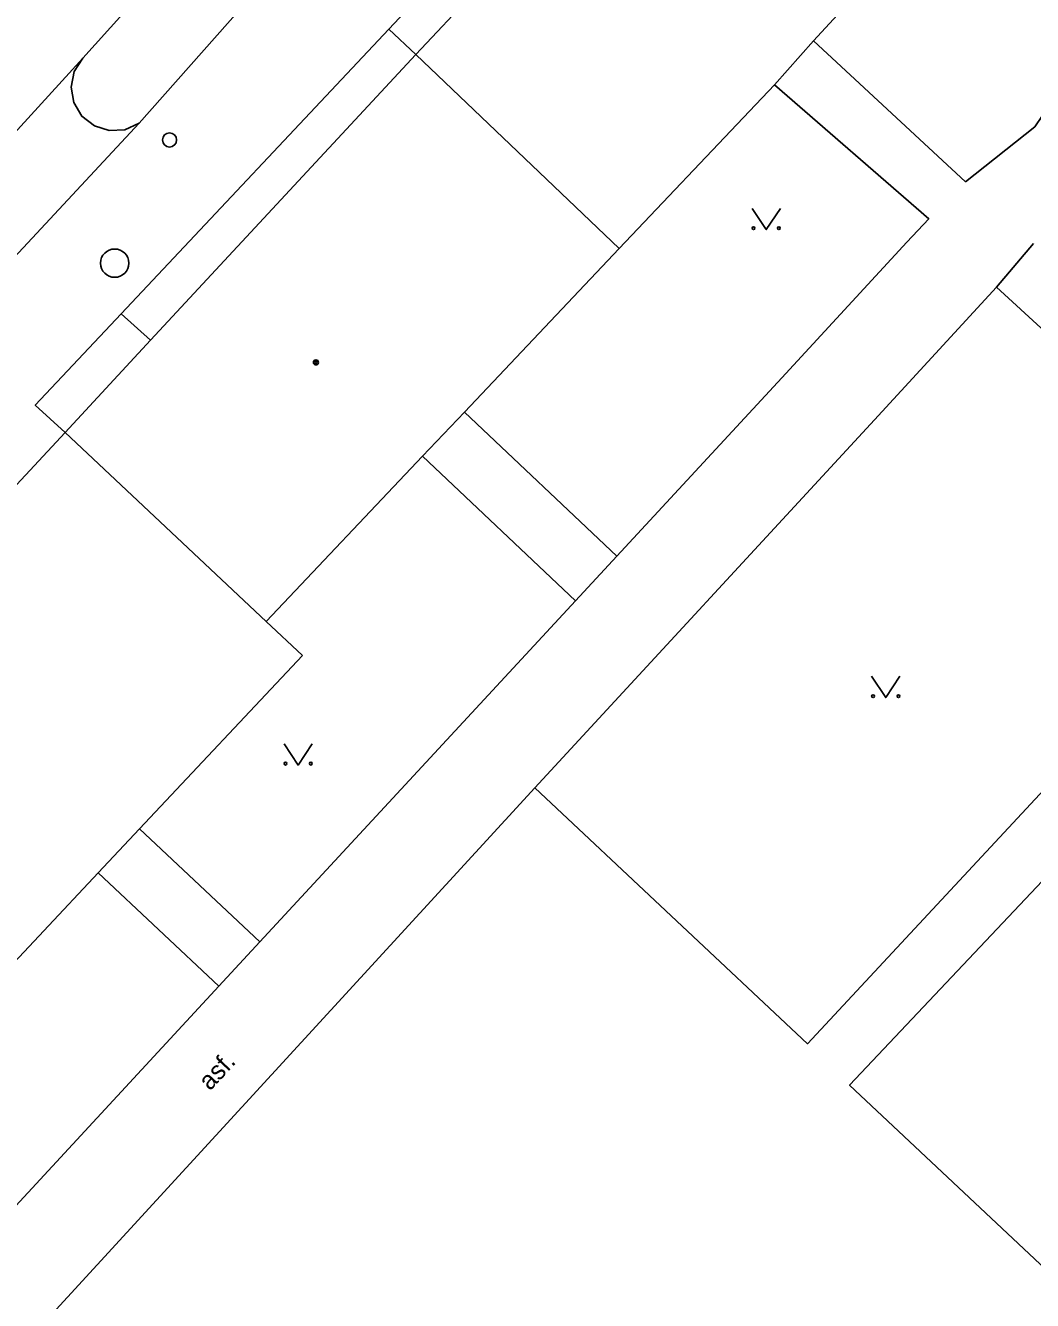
# Model space of a CAD drawing. Extents: x -598932 to -598196, y -1162207 to -1161504.
# Drawn here: x -598517.67 to -598482.05, y -1161743.39 to -1161698.27 of the extents above; entities that cross this region are included whole.
import ezdxf

# ---------------------------------------------------------------- set-up
doc = ezdxf.new("R2010")
doc.units = 0
for name, color, linetype in [('Level 27', 7, 'Continuous'), ('Level 28', 7, 'Continuous'), ('Level 36', 7, 'Continuous'), ('Level 39', 7, 'Continuous'), ('specificka linie pasportu komunikaci', 7, 'Continuous'), ('TM - budovy zdene_ betonove - VP', 7, 'Continuous'), ('TM - chodniky - VP', 7, 'Continuous'), ('TM - DSPS - pomocna konstrukcna linie', 7, 'Continuous'), ('TM - komunikace - VP', 7, 'Continuous'), ('TM - letecke snimky - pomocna linie', 7, 'Continuous'), ('TM - popis povrchu', 7, 'Continuous'), ('TM - rozhrani ploch obecne - VP', 7, 'Continuous')]:
    doc.layers.add(name, color=color, linetype=linetype)

msp = doc.modelspace()

# ---------------------------------------------------------------- linework, layer by layer
at = {"layer": 'Level 27'}
msp.add_circle((-598514.52, -1161706.68), 0.5, dxfattribs=at)
at = {"layer": 'Level 28'}
msp.add_circle((-598512.58, -1161702.32), 0.25, dxfattribs=at)
at = {"layer": 'Level 36'}
for points in [[(-598491.97, -1161704.74), (-598491.47, -1161705.49), (-598490.97, -1161704.74)], [(-598487.74, -1161721.3), (-598487.24, -1161722.05), (-598486.74, -1161721.3)], [(-598508.53, -1161723.69), (-598508.03, -1161724.44), (-598507.53, -1161723.69)]]:
    msp.add_lwpolyline(points, dxfattribs=at)
for centre in [(-598491.92, -1161705.44), (-598491.021, -1161705.44), (-598487.69, -1161722), (-598486.791, -1161722), (-598508.48, -1161724.39), (-598507.581, -1161724.39)]:
    msp.add_circle(centre, 0.05, dxfattribs=at)
at = {"layer": 'Level 39'}
for radius in [0.09, 0.0398]:
    msp.add_circle((-598507.4, -1161710.19), radius, dxfattribs=at)
at = {"layer": 'specificka linie pasportu komunikaci'}
for points in [[(-598518.23, -1161706.65), (-598513.65, -1161701.73)], [(-598514.29, -1161708.47), (-598513.25, -1161709.41)]]:
    msp.add_lwpolyline(points, dxfattribs=at)
at = {"layer": 'TM - budovy zdene_ betonove - VP'}
for points in [[(-598503.87, -1161699.3), (-598499.74, -1161694.9)], [(-598486.54, -1161695.27), (-598489.8, -1161698.81)], [(-598489.8, -1161698.81), (-598491.18, -1161700.37)], [(-598516.27, -1161712.67), (-598513.25, -1161709.41), (-598503.87, -1161699.3)], [(-598503.87, -1161699.3), (-598496.67, -1161706.16)], [(-598491.18, -1161700.37), (-598492.06, -1161701.3)], [(-598492.06, -1161701.3), (-598496.67, -1161706.16)], [(-598496.67, -1161706.16), (-598502.15, -1161711.95), (-598503.63, -1161713.51), (-598509.16, -1161719.36)], [(-598521.74, -1161718.55), (-598516.27, -1161712.67)], [(-598516.27, -1161712.67), (-598509.16, -1161719.36)], [(-598509.16, -1161719.36), (-598507.87, -1161720.56)], [(-598507.87, -1161720.56), (-598513.64, -1161726.7), (-598515.1, -1161728.25), (-598520.88, -1161734.41)]]:
    msp.add_lwpolyline(points, dxfattribs=at)
at = {"layer": 'TM - chodniky - VP'}
for points in [[(-598495.82, -1161682.27), (-598505.56, -1161692.58), (-598513.65, -1161701.73)], [(-598482.09, -1161693.11), (-598480.99, -1161694.89), (-598480.68, -1161695.9), (-598480.5, -1161696.95), (-598480.63, -1161699.03), (-598481.43, -1161701.05), (-598481.97, -1161701.85), (-598484.42, -1161703.8)], [(-598489.8, -1161698.81), (-598484.42, -1161703.8)], [(-598513.65, -1161701.73), (-598514.16, -1161701.96), (-598514.71, -1161701.99), (-598515.24, -1161701.82), (-598515.68, -1161701.48), (-598515.96, -1161701), (-598516.06, -1161700.45), (-598515.95, -1161699.9), (-598515.65, -1161699.43)], [(-598526.22, -1161740.28), (-598521.91, -1161744.24), (-598510.83, -1161732.26), (-598509.39, -1161730.7), (-598498.22, -1161718.63), (-598496.76, -1161717.05), (-598490.92, -1161710.74), (-598486.49, -1161705.94), (-598485.72, -1161705.11), (-598491.18, -1161700.37)], [(-598499.66, -1161725.25), (-598487.64, -1161712.22), (-598483.87, -1161708.12), (-598483.32, -1161707.53)], [(-598483.32, -1161707.53), (-598473.49, -1161716.55), (-598473.6, -1161716.67), (-598474.84, -1161718), (-598490.01, -1161734.3), (-598499.66, -1161725.25)], [(-598468.63, -1161720.8), (-598471.79, -1161718.05), (-598471.86, -1161718.12), (-598472.67, -1161718.98), (-598488.52, -1161735.77), (-598477.15, -1161746.44), (-598498.32, -1161769.54), (-598509.52, -1161758.79), (-598514.84, -1161764.56), (-598503.32, -1161775.15), (-598507.38, -1161779.72), (-598509.3, -1161781.89), (-598512.86, -1161785.9)], [(-598529.59, -1161757.86), (-598499.66, -1161725.25)]]:
    msp.add_lwpolyline(points, dxfattribs=at)
at = {"layer": 'TM - DSPS - pomocna konstrukcna linie'}
msp.add_lwpolyline([(-598503.87, -1161699.3), (-598504.82, -1161698.4)], dxfattribs=at)
at = {"layer": 'TM - komunikace - VP'}
for points in [[(-598498.06, -1161680.15), (-598507.7, -1161690.6), (-598515.65, -1161699.43)], [(-598515.65, -1161699.43), (-598520.53, -1161704.77)]]:
    msp.add_lwpolyline(points, dxfattribs=at)
at = {"layer": 'TM - letecke snimky - pomocna linie'}
for points in [[(-598483.32, -1161707.53), (-598482.01, -1161705.99)], [(-598496.76, -1161717.05), (-598502.15, -1161711.95)], [(-598498.22, -1161718.63), (-598503.63, -1161713.51)], [(-598509.39, -1161730.7), (-598513.64, -1161726.7)], [(-598510.83, -1161732.26), (-598515.1, -1161728.25)]]:
    msp.add_lwpolyline(points, dxfattribs=at)
at = {"layer": 'TM - rozhrani ploch obecne - VP'}
msp.add_lwpolyline([(-598516.27, -1161712.67), (-598517.33, -1161711.7), (-598514.29, -1161708.47), (-598504.82, -1161698.4), (-598502.39, -1161695.81), (-598495.54, -1161688.41), (-598492.18, -1161684.79), (-598491.55, -1161684.09), (-598490.51, -1161685.07)], dxfattribs=at)

# ---------------------------------------------------------------- texts
at = {"layer": 'TM - popis povrchu'}
msp.add_text('asf.', height=0.65, rotation=47, dxfattribs=at).set_placement((-598511.15, -1161735.99))

doc.saveas('drawing.dxf')
